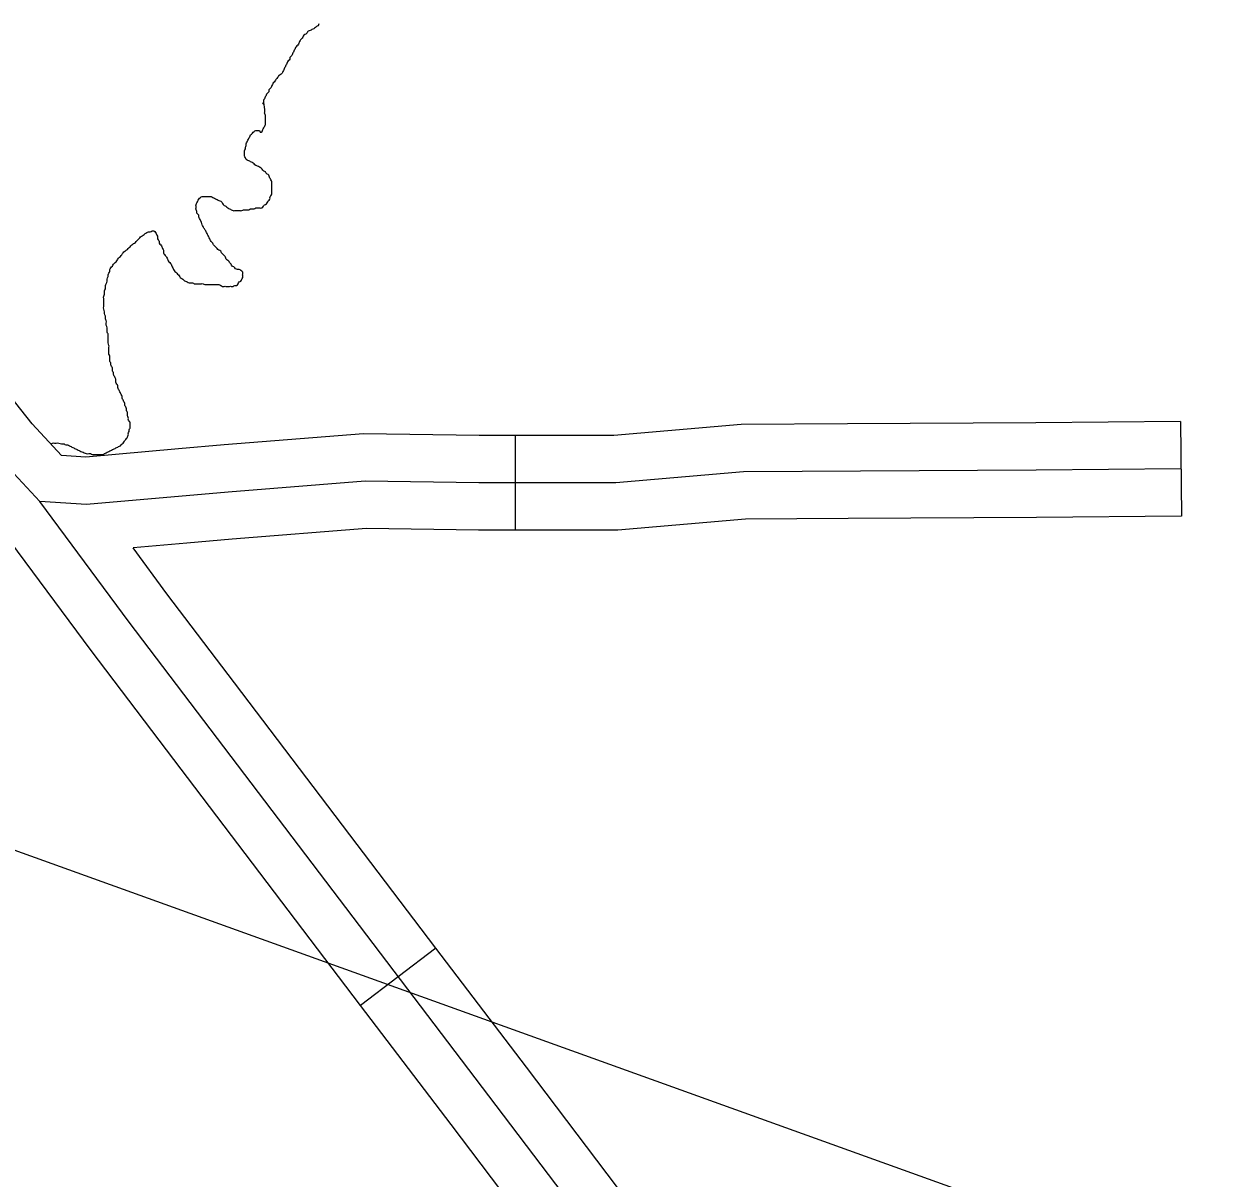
# Model space of a CAD drawing. Extents: x 813775 to 1157140, y 1757555 to 1979907.
# Drawn here: x 1035259 to 1039048, y 1822306 to 1825965 of the extents above; entities that cross this region are included whole.
import ezdxf

# ---------------------------------------------------------------- set-up
doc = ezdxf.new("R2010")
doc.units = 0
for name, color, linetype in [('Level 35', 7, 'Continuous'), ('Level 45', 7, 'Continuous'), ('R_Draft', 7, 'Continuous')]:
    doc.layers.add(name, color=color, linetype=linetype)

msp = doc.modelspace()

# ---------------------------------------------------------------- linework, layer by layer
at = {"layer": 'Level 35'}
for points in [[(1036194.1, 1825965), (1036191.3, 1825959.4), (1036185.8, 1825956.6), (1036180.2, 1825951), (1036174.6, 1825948.2), (1036169, 1825945.4), (1036163.4, 1825942.7), (1036157.9, 1825939.9), (1036155.1, 1825934.3), (1036149.5, 1825931.5), (1036143.9, 1825925.9), (1036141.1, 1825920.3), (1036135.6, 1825914.7), (1036132.8, 1825909.2), (1036130, 1825903.6), (1036127.2, 1825898), (1036121.6, 1825892.4), (1036118.8, 1825886.8), (1036116, 1825881.3), (1036113.2, 1825875.7), (1036110.4, 1825870.1), (1036107.7, 1825864.5), (1036102.1, 1825858.9), (1036102.1, 1825853.4), (1036096.5, 1825847.8), (1036093.7, 1825842.2), (1036090.9, 1825836.6), (1036088.1, 1825831), (1036085.3, 1825825.4), (1036082.6, 1825819.9), (1036079.8, 1825814.3), (1036077, 1825808.7), (1036071.4, 1825803.1), (1036065.8, 1825800.3), (1036063, 1825794.7), (1036057.5, 1825789.2), (1036054.7, 1825783.6), (1036049.1, 1825778), (1036046.3, 1825772.4), (1036043.5, 1825766.8), (1036040.7, 1825761.3), (1036035.1, 1825755.7), (1036035.1, 1825750.1), (1036029.6, 1825744.5), (1036026.8, 1825738.9), (1036024, 1825733.4), (1036021.2, 1825727.8), (1036018.4, 1825722.2), (1036018.4, 1825716.6), (1036015.6, 1825711)], [(1036044.3, 1825454), (1036044.3, 1825459.6), (1036044.3, 1825465.2), (1036041.5, 1825470.8), (1036038.8, 1825476.4), (1036036, 1825481.9), (1036033.2, 1825487.5), (1036027.6, 1825490.3), (1036024.8, 1825495.9), (1036019.2, 1825498.7), (1036013.7, 1825504.3), (1036008.1, 1825509.8), (1036002.5, 1825512.6), (1035996.9, 1825515.4), (1035991.3, 1825518.2), (1035985.8, 1825523.8), (1035980.2, 1825526.6), (1035974.6, 1825529.4), (1035969, 1825532.2), (1035963.4, 1825535), (1035960.7, 1825540.5), (1035957.9, 1825546.1), (1035957.9, 1825551.7), (1035957.9, 1825557.3), (1035957.9, 1825562.9), (1035960.7, 1825568.5), (1035960.7, 1825574), (1035963.4, 1825579.6), (1035963.4, 1825585.2), (1035966.2, 1825590.8), (1035969, 1825596.4), (1035971.8, 1825601.9), (1035974.6, 1825607.5), (1035977.4, 1825613.1), (1035983, 1825618.7), (1035988.5, 1825624.3), (1035994.1, 1825627.1), (1035999.7, 1825627.1), (1036005.3, 1825627.1), (1036008.1, 1825621.5), (1036013.7, 1825624.3), (1036016.4, 1825629.8), (1036019.2, 1825635.4), (1036022, 1825641), (1036024.8, 1825646.6), (1036024.8, 1825652.2), (1036024.8, 1825657.8), (1036024.8, 1825663.3), (1036024.8, 1825668.9), (1036024.8, 1825674.5), (1036022, 1825680.1), (1036022, 1825685.7), (1036018.4, 1825716.6)], [(1035930, 1825188.9), (1035924.4, 1825194.5), (1035918.8, 1825197.3), (1035916, 1825202.9), (1035910.4, 1825208.5), (1035907.7, 1825214), (1035902.1, 1825216.8), (1035899.3, 1825222.4), (1035896.5, 1825228), (1035890.9, 1825233.6), (1035885.3, 1825239.2), (1035882.5, 1825244.7), (1035877, 1825247.5), (1035871.4, 1825253.1), (1035865.8, 1825258.7), (1035860.2, 1825264.3), (1035857.4, 1825269.8), (1035851.9, 1825275.4), (1035849.1, 1825281), (1035846.3, 1825286.6), (1035843.5, 1825292.2), (1035840.7, 1825297.8), (1035837.9, 1825303.3), (1035835.1, 1825308.9), (1035829.5, 1825317.3), (1035826.8, 1825322.9), (1035824, 1825328.5), (1035821.2, 1825336.8), (1035818.4, 1825342.4), (1035815.6, 1825348), (1035812.8, 1825353.6), (1035812.8, 1825359.2), (1035807.2, 1825364.7), (1035807.2, 1825370.3), (1035804.4, 1825375.9), (1035804.4, 1825381.5), (1035804.4, 1825387.1), (1035804.4, 1825392.6), (1035807.2, 1825398.2), (1035810, 1825403.8), (1035812.8, 1825409.4), (1035818.4, 1825415), (1035824, 1825417.8), (1035829.5, 1825417.8), (1035835.1, 1825417.8), (1035840.7, 1825417.8), (1035846.3, 1825417.8), (1035851.9, 1825417.8), (1035857.4, 1825415), (1035863, 1825412.2), (1035868.6, 1825409.4), (1035874.2, 1825406.6), (1035879.8, 1825403.8), (1035885.3, 1825401), (1035888.1, 1825395.4), (1035893.7, 1825389.8), (1035899.3, 1825387.1), (1035904.9, 1825381.5), (1035910.4, 1825378.7), (1035916, 1825375.9), (1035921.6, 1825373.1), (1035927.2, 1825373.1), (1035932.8, 1825373.1), (1035938.3, 1825373.1), (1035943.9, 1825373.1), (1035949.5, 1825373.1), (1035955.1, 1825375.9), (1035960.7, 1825375.9), (1035966.2, 1825375.9), (1035971.8, 1825375.9), (1035977.4, 1825378.7), (1035983, 1825378.7), (1035988.5, 1825378.7), (1035994.1, 1825381.5), (1035999.7, 1825381.5), (1036005.3, 1825381.5), (1036010.9, 1825381.5), (1036016.4, 1825384.3), (1036019.2, 1825389.8), (1036024.8, 1825392.6), (1036030.4, 1825398.2), (1036033.2, 1825403.8), (1036038.8, 1825409.4), (1036038.8, 1825415), (1036041.5, 1825420.5), (1036044.3, 1825426.1), (1036044.3, 1825431.7), (1036044.3, 1825437.3), (1036044.3, 1825442.9), (1036044.3, 1825448.5), (1036044.3, 1825454)], [(1035556.2, 1825219.6), (1035561.8, 1825225.2), (1035567.3, 1825230.8), (1035572.9, 1825239.2), (1035578.5, 1825244.7), (1035586.9, 1825250.3), (1035592.4, 1825255.9), (1035598, 1825261.5), (1035603.6, 1825267.1), (1035609.2, 1825269.8), (1035614.8, 1825275.4), (1035620.3, 1825281), (1035625.9, 1825286.6), (1035631.5, 1825292.2), (1035637.1, 1825295), (1035642.7, 1825300.5), (1035648.2, 1825303.3), (1035653.8, 1825306.1), (1035659.4, 1825306.1), (1035665, 1825308.9), (1035670.6, 1825308.9), (1035676.1, 1825303.3), (1035678.9, 1825297.8), (1035681.7, 1825292.2), (1035681.7, 1825286.6), (1035684.5, 1825281), (1035687.3, 1825275.4), (1035687.3, 1825269.8), (1035692.9, 1825264.3), (1035695.7, 1825258.7), (1035698.4, 1825253.1), (1035701.2, 1825247.5), (1035701.2, 1825239.2), (1035704, 1825233.6), (1035709.6, 1825228), (1035712.4, 1825222.4), (1035715.2, 1825216.8), (1035718, 1825211.2), (1035723.6, 1825205.7), (1035726.3, 1825200.1), (1035729.1, 1825194.5), (1035731.9, 1825188.9), (1035734.7, 1825183.3), (1035740.3, 1825177.8), (1035745.9, 1825172.2), (1035751.4, 1825166.6), (1035754.2, 1825161), (1035759.8, 1825158.2), (1035765.4, 1825152.6), (1035771, 1825149.9), (1035776.6, 1825147.1), (1035782.1, 1825144.3), (1035787.7, 1825144.3), (1035793.3, 1825144.3), (1035798.9, 1825141.5), (1035804.4, 1825141.5), (1035810, 1825141.5), (1035815.6, 1825141.5), (1035821.2, 1825141.5), (1035826.8, 1825141.5), (1035832.3, 1825138.7), (1035837.9, 1825138.7), (1035843.5, 1825138.7), (1035849.1, 1825138.7), (1035854.7, 1825138.7), (1035860.2, 1825138.7), (1035865.8, 1825138.7), (1035871.4, 1825138.7), (1035877, 1825138.7), (1035882.5, 1825135.9), (1035888.1, 1825133.1), (1035893.7, 1825133.1), (1035899.3, 1825133.1), (1035904.9, 1825133.1), (1035910.4, 1825133.1), (1035916, 1825133.1), (1035921.6, 1825133.1), (1035927.2, 1825135.9), (1035932.8, 1825135.9), (1035938.3, 1825141.5), (1035941.1, 1825147.1), (1035946.7, 1825149.9), (1035949.5, 1825155.4), (1035952.3, 1825161), (1035952.3, 1825166.6), (1035952.3, 1825172.2), (1035952.3, 1825177.8), (1035946.7, 1825183.3), (1035941.1, 1825186.1), (1035935.5, 1825186.1), (1035930, 1825188.9)], [(1035592.4, 1824672.6), (1035592.4, 1824678.2), (1035595.2, 1824683.8), (1035595.2, 1824689.4), (1035595.2, 1824695), (1035595.2, 1824700.6), (1035592.4, 1824706.1), (1035589.7, 1824711.7), (1035589.7, 1824717.3), (1035586.9, 1824722.9), (1035586.9, 1824728.5), (1035586.9, 1824734), (1035584.1, 1824739.6), (1035584.1, 1824745.2), (1035581.3, 1824750.8), (1035578.5, 1824756.4), (1035578.5, 1824761.9), (1035575.7, 1824767.5), (1035572.9, 1824773.1), (1035570.1, 1824778.7), (1035570.1, 1824784.3), (1035567.3, 1824789.9), (1035564.6, 1824795.4), (1035561.8, 1824801), (1035559, 1824806.6), (1035556.2, 1824812.2), (1035556.2, 1824817.8), (1035553.4, 1824823.3), (1035550.6, 1824828.9), (1035550.6, 1824834.5), (1035547.8, 1824842.9), (1035545, 1824848.5), (1035542.2, 1824854), (1035542.2, 1824859.6), (1035539.4, 1824865.2), (1035539.4, 1824873.6), (1035536.7, 1824879.2), (1035533.9, 1824884.7), (1035533.9, 1824890.3), (1035531.1, 1824895.9), (1035531.1, 1824901.5), (1035531.1, 1824907.1), (1035531.1, 1824912.6), (1035528.3, 1824918.2), (1035528.3, 1824923.8), (1035528.3, 1824929.4), (1035528.3, 1824935), (1035528.3, 1824940.6), (1035528.3, 1824946.1), (1035525.5, 1824954.5), (1035525.5, 1824960.1), (1035525.5, 1824965.7), (1035525.5, 1824974), (1035525.5, 1824982.4), (1035522.7, 1824988), (1035522.7, 1824996.4), (1035522.7, 1825001.9), (1035519.9, 1825010.3), (1035519.9, 1825015.9), (1035519.9, 1825024.3), (1035517.1, 1825029.9), (1035517.1, 1825038.2), (1035514.3, 1825046.6), (1035514.3, 1825052.2), (1035511.6, 1825060.5), (1035511.6, 1825068.9), (1035511.6, 1825074.5), (1035511.6, 1825082.9), (1035511.6, 1825088.5), (1035511.6, 1825094), (1035511.6, 1825102.4), (1035514.3, 1825108), (1035514.3, 1825113.6), (1035514.3, 1825119.2), (1035517.1, 1825124.7), (1035517.1, 1825130.3), (1035517.1, 1825135.9), (1035519.9, 1825141.5), (1035522.7, 1825149.9), (1035522.7, 1825155.4), (1035525.5, 1825163.8), (1035525.5, 1825169.4), (1035528.3, 1825175), (1035531.1, 1825180.5), (1035531.1, 1825186.1), (1035533.9, 1825191.7), (1035539.4, 1825197.3), (1035542.2, 1825202.9), (1035547.8, 1825208.5), (1035553.4, 1825214), (1035556.2, 1825219.6)], [(1035345, 1824634), (1035349.8, 1824636.4), (1035355.3, 1824636.4), (1035360.9, 1824636.4), (1035369.3, 1824636.4), (1035377.7, 1824633.6), (1035386, 1824633.6), (1035391.6, 1824630.8), (1035397.2, 1824630.8), (1035402.8, 1824628), (1035408.3, 1824625.2), (1035413.9, 1824622.4), (1035419.5, 1824619.6), (1035425.1, 1824616.8), (1035430.7, 1824614), (1035436.2, 1824611.3), (1035441.8, 1824608.5), (1035450.2, 1824605.7), (1035455.8, 1824602.9), (1035464.1, 1824602.9), (1035469.7, 1824602.9), (1035475.3, 1824600.1), (1035480.9, 1824600.1), (1035486.4, 1824600.1), (1035492, 1824600.1), (1035497.6, 1824600.1), (1035503.2, 1824600.1), (1035508.8, 1824600.1), (1035514.3, 1824602.9), (1035519.9, 1824605.7), (1035525.5, 1824608.5), (1035531.1, 1824611.3), (1035536.7, 1824614), (1035542.2, 1824616.8), (1035547.8, 1824619.6), (1035553.4, 1824622.4), (1035559, 1824625.2), (1035564.6, 1824628), (1035570.1, 1824633.6), (1035575.7, 1824639.2), (1035578.5, 1824644.7), (1035584.1, 1824650.3), (1035586.9, 1824655.9), (1035589.7, 1824661.5), (1035589.7, 1824667.1), (1035592.4, 1824672.6)]]:
    msp.add_spline(points, degree=3, dxfattribs=at)
at = {"layer": 'Level 45'}
for p, q in [((1038925.2, 1824704.9), (1038928.4, 1824404.9)), ((1036816.3, 1824660.4), (1036816.3, 1824360.4)), ((1036565, 1823035.3), (1036326, 1822853.9))]:
    msp.add_line(p, q, dxfattribs=at)
for points in [[(1036340.4, 1824515.4), (1035906, 1824480.8), (1035456.8, 1824441.3), (1035308.8, 1824451.2), (1035170.6, 1824599.4), (1034825, 1825034.2), (1034390.7, 1825592.5), (1034144.9, 1825940.3), (1033103.4, 1827284.2), (1032244.5, 1828412.1)], [(1035749.2, 1824617.6), (1035455.2, 1824591.7), (1035378, 1824596.9), (1035284.3, 1824697.3), (1035040.2, 1825004.5)], [(1037870.1, 1824696.8), (1037533, 1824695), (1037128.7, 1824660.4), (1036816.3, 1824660.4)], [(1038925.2, 1824704.9), (1038466.6, 1824700), (1037870.1, 1824696.8)], [(1036816.3, 1824660.4), (1036701.7, 1824660.4), (1036335.4, 1824665.5), (1035893.5, 1824630.3), (1035749.2, 1824617.6)], [(1038926.8, 1824554.9), (1038467.8, 1824550), (1037539.8, 1824545), (1037135.1, 1824510.4), (1036700.7, 1824510.4), (1036340.4, 1824515.4)], [(1037512.2, 1821539.1), (1036732.3, 1822566.8), (1035592.1, 1824068.8), (1035308.8, 1824451.2)], [(1037871.7, 1824396.8), (1037546.6, 1824395.1), (1037141.5, 1824360.4), (1036816.3, 1824360.4)], [(1038928.4, 1824404.9), (1038469, 1824400), (1037871.7, 1824396.8)], [(1035687.5, 1823695), (1035472.1, 1823978.8), (1035193.3, 1824355.1)], [(1036816.3, 1824360.4), (1036699.7, 1824360.4), (1036345.3, 1824365.3), (1035918.5, 1824331.3), (1035775.5, 1824318.7)], [(1035775.5, 1824318.7), (1035604.7, 1824303.7)], [(1035926.5, 1823876.4), (1035712.1, 1824158.8), (1035604.7, 1824303.7)], [(1036565, 1823035.3), (1035926.5, 1823876.4)], [(1036326, 1822853.9), (1035687.5, 1823695)], [(1037203.4, 1822194.2), (1036851.8, 1822657.5), (1036565, 1823035.3)], [(1036964.4, 1822012.8), (1036612.8, 1822476.1), (1036326, 1822853.9)]]:
    msp.add_lwpolyline(points, dxfattribs=at)
at = {"layer": 'R_Draft'}
msp.add_line((1092628.5, 1802699.3), (1002075.8, 1835270.8), dxfattribs=at)

doc.saveas('drawing.dxf')
